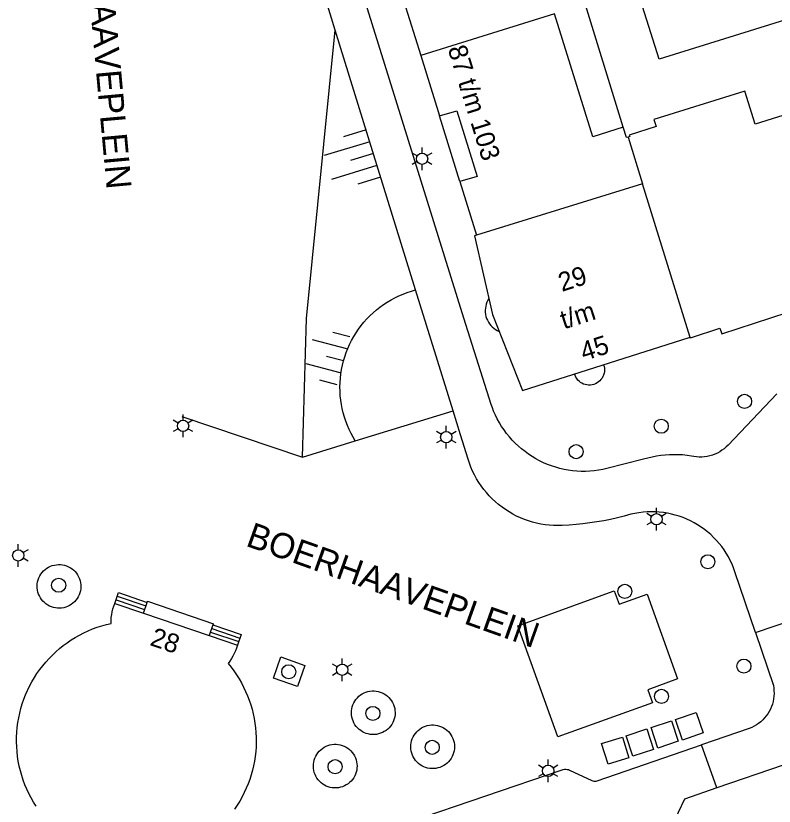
# Model space of a CAD drawing. Extents: x 122462 to 123306, y 485548 to 486417.
# Drawn here: x 122667.6 to 122727.9, y 485830.6 to 485893.5 of the extents above; entities that cross this region are included whole.
import ezdxf

# ---------------------------------------------------------------- set-up
doc = ezdxf.new("R2010")
doc.units = 0
for name, color, linetype in [('Level 1', 7, 'Continuous'), ('Level 10', 7, 'Continuous'), ('Level 11', 7, 'Continuous'), ('Level 17', 7, 'Continuous'), ('Level 19', 7, 'Continuous'), ('Level 2', 7, 'Continuous'), ('Level 22', 7, 'Continuous'), ('Level 30', 7, 'Continuous'), ('Level 31', 7, 'Continuous'), ('Level 33', 7, 'Continuous'), ('Level 4', 7, 'Continuous'), ('Level 42', 7, 'Continuous'), ('Level 50', 7, 'Continuous'), ('Level 53', 7, 'Continuous'), ('Level 57', 7, 'Continuous'), ('Level 58', 7, 'Continuous'), ('Level 59', 7, 'Continuous')]:
    doc.layers.add(name, color=color, linetype=linetype)

msp = doc.modelspace()

# ---------------------------------------------------------------- linework, layer by layer
at = {"layer": 'Level 1'}
for p, q in [((122675.449, 485846.749), (122677.725, 485845.975)), ((122677.725, 485845.975), (122682.968, 485844.186)), ((122682.968, 485844.186), (122685.209, 485843.42))]:
    msp.add_line(p, q, dxfattribs=at)
for points in [[(122695.939, 485902.691), (122698.003, 485896.075), (122699.795, 485890.331)], [(122715.899, 485884.631), (122713.499, 485883.862), (122710.451, 485893.656)], [(122737.289, 485893.955), (122740.339, 485884.181), (122737.882, 485883.414), (122737.452, 485884.79), (122733.686, 485883.614), (122732.684, 485886.823), (122726.415, 485884.866), (122725.594, 485887.497), (122718.359, 485885.239), (122718.533, 485884.68), (122716.39, 485883.999), (122716.428, 485883.886), (122716.294, 485883.843)], [(122699.795, 485890.331), (122701.293, 485885.529), (122702.679, 485885.927), (122704.291, 485880.711), (122702.905, 485880.313), (122704.23, 485876.033)], [(122721.249, 485867.901), (122721.34, 485867.91), (122723.61, 485868.642), (122723.749, 485868.199), (122730.269, 485870.299), (122730.37, 485869.999), (122737.259, 485872.16), (122737.166, 485872.466), (122740.722, 485873.58), (122750.259, 485876.569), (122750.165, 485876.879), (122754.35, 485878.189), (122754.529, 485877.559), (122759.482, 485879.109), (122761.4, 485879.709), (122761.301, 485880.031), (122770.958, 485883.053), (122770.989, 485882.949), (122773.66, 485883.789), (122774.189, 485883.709), (122781.029, 485885.85), (122780.835, 485886.479), (122783.11, 485887.189)], [(122716.294, 485883.843), (122716.16, 485883.801), (122715.899, 485884.631)], [(122704.23, 485876.033), (122704.069, 485875.986), (122705.51, 485869.725), (122707.887, 485863.688), (122721.15, 485867.89), (122721.249, 485867.901)], [(122667.665, 485834.96), (122667.638, 485835.347), (122667.626, 485835.734), (122667.629, 485836.118), (122667.648, 485836.502), (122667.683, 485836.884), (122667.732, 485837.265), (122667.797, 485837.643), (122667.878, 485838.018), (122667.973, 485838.39), (122668.083, 485838.758), (122668.208, 485839.121), (122668.347, 485839.479), (122668.501, 485839.83), (122668.669, 485840.176), (122668.85, 485840.514), (122669.045, 485840.845), (122669.253, 485841.167), (122669.474, 485841.481), (122669.708, 485841.786), (122669.953, 485842.081), (122670.21, 485842.366), (122670.478, 485842.641), (122670.758, 485842.904), (122671.047, 485843.156), (122671.347, 485843.396), (122671.656, 485843.624), (122671.973, 485843.839), (122672.3, 485844.042), (122672.634, 485844.231), (122672.975, 485844.406), (122673.323, 485844.568), (122673.678, 485844.715), (122674.038, 485844.848), (122674.403, 485844.967), (122674.773, 485845.07), (122675.146, 485845.159), (122675.151, 485845.392), (122675.169, 485845.624), (122675.2, 485845.854), (122675.243, 485846.083), (122675.299, 485846.309), (122675.368, 485846.531), (122675.449, 485846.749)], [(122685.209, 485843.42), (122685.138, 485843.198), (122685.054, 485842.979), (122684.958, 485842.766), (122684.851, 485842.559), (122684.731, 485842.358), (122684.6, 485842.165), (122684.459, 485841.979), (122684.696, 485841.685), (122684.922, 485841.382), (122685.135, 485841.071), (122685.336, 485840.751), (122685.525, 485840.424), (122685.7, 485840.089), (122685.861, 485839.748), (122686.009, 485839.4), (122686.143, 485839.047), (122686.263, 485838.689), (122686.369, 485838.327), (122686.46, 485837.96), (122686.537, 485837.591), (122686.599, 485837.218), (122686.647, 485836.843), (122686.679, 485836.467), (122686.696, 485836.09), (122686.699, 485835.712), (122686.687, 485835.335), (122686.659, 485834.958), (122686.617, 485834.583), (122686.56, 485834.21), (122686.488, 485833.839), (122686.402, 485833.471), (122686.301, 485833.107), (122686.186, 485832.748), (122686.056, 485832.393), (122685.913, 485832.044), (122685.756, 485831.7), (122685.585, 485831.363), (122685.397, 485831.025), (122685.194, 485830.694), (122684.978, 485830.372)], [(122669.184, 485830.611), (122668.979, 485830.94), (122668.786, 485831.276), (122668.608, 485831.62), (122668.443, 485831.972), (122668.294, 485832.329), (122668.158, 485832.693), (122668.038, 485833.061), (122667.933, 485833.434), (122667.843, 485833.811), (122667.768, 485834.192), (122667.709, 485834.575), (122667.665, 485834.96)]]:
    msp.add_lwpolyline(points, dxfattribs=at)
at = {"layer": 'Level 10'}
msp.add_lwpolyline([(122702.905, 485880.313), (122701.293, 485885.529), (122702.679, 485885.927), (122704.291, 485880.711), (122702.905, 485880.313)], dxfattribs=at)
at = {"layer": 'Level 11'}
for points in [[(122705.215, 485871.005), (122705.132, 485870.862), (122705.063, 485870.712), (122705.008, 485870.556), (122704.967, 485870.396), (122704.942, 485870.233), (122704.931, 485870.068), (122704.936, 485869.903), (122704.955, 485869.739), (122704.99, 485869.578), (122705.04, 485869.42), (122705.103, 485869.268), (122705.181, 485869.122), (122705.272, 485868.984), (122705.374, 485868.855), (122705.489, 485868.736), (122705.614, 485868.628), (122705.748, 485868.531), (122705.89, 485868.448), (122706.04, 485868.378)], [(122714.352, 485865.736), (122714.391, 485865.602), (122714.414, 485865.465), (122714.421, 485865.325), (122714.413, 485865.186), (122714.388, 485865.049), (122714.348, 485864.915), (122714.293, 485864.787), (122714.224, 485864.666), (122714.141, 485864.554), (122714.046, 485864.452), (122713.94, 485864.361), (122713.825, 485864.283), (122713.701, 485864.219), (122713.571, 485864.169), (122713.435, 485864.135), (122713.297, 485864.116), (122713.158, 485864.113), (122713.019, 485864.126), (122712.883, 485864.155), (122712.75, 485864.2), (122712.624, 485864.259), (122712.505, 485864.332), (122712.396, 485864.418), (122712.297, 485864.516), (122712.21, 485864.625), (122712.136, 485864.743), (122712.075, 485864.869), (122712.03, 485865.001)]]:
    msp.add_lwpolyline(points, dxfattribs=at)
at = {"layer": 'Level 17'}
for p, q in [((122726.438, 485844.434), (122729.679, 485845.54)), ((122723.355, 485832.067), (122722.144, 485835.498))]:
    msp.add_line(p, q, dxfattribs=at)
for points in [[(122709.888, 485857.806), (122709.572, 485857.941), (122709.261, 485858.089), (122708.958, 485858.252), (122708.662, 485858.428), (122708.375, 485858.616), (122708.096, 485858.818), (122707.826, 485859.031), (122707.565, 485859.256), (122707.316, 485859.493), (122707.076, 485859.74), (122706.848, 485859.998), (122706.632, 485860.265), (122706.428, 485860.542), (122706.236, 485860.828), (122706.057, 485861.122), (122705.891, 485861.423), (122705.739, 485861.732), (122705.6, 485862.047), (122705.5, 485862.303), (122705.408, 485862.563), (122703.23, 485869.439), (122694.91, 485896.113)], [(122690.38, 485858.369), (122690.7, 485869.409), (122692.989, 485892.335)], [(122694.59, 485859.669), (122694.411, 485859.968), (122694.246, 485860.275), (122694.094, 485860.588), (122693.955, 485860.908), (122693.831, 485861.234), (122693.721, 485861.564), (122693.626, 485861.899), (122693.545, 485862.238), (122693.479, 485862.58), (122693.428, 485862.925), (122693.392, 485863.272), (122693.371, 485863.62), (122693.365, 485863.968), (122693.375, 485864.316), (122693.399, 485864.664), (122693.439, 485865.01), (122693.494, 485865.354), (122693.563, 485865.695), (122693.648, 485866.034), (122693.748, 485866.371), (122693.862, 485866.703), (122693.991, 485867.03), (122694.135, 485867.351), (122694.292, 485867.666), (122694.463, 485867.973), (122694.647, 485868.272), (122694.845, 485868.564), (122695.054, 485868.846), (122695.276, 485869.118), (122695.51, 485869.381), (122695.755, 485869.633), (122696.011, 485869.874), (122696.277, 485870.104), (122696.553, 485870.322), (122696.839, 485870.527), (122697.133, 485870.72), (122697.435, 485870.9), (122697.745, 485871.066), (122698.062, 485871.218), (122698.385, 485871.357), (122698.714, 485871.481), (122699.048, 485871.59), (122699.387, 485871.685)], [(122728.147, 485863.408), (122724.252, 485859.341), (122724.101, 485859.191), (122723.94, 485859.053), (122723.77, 485858.926), (122723.591, 485858.811), (122723.404, 485858.709), (122723.211, 485858.62), (122723.012, 485858.545), (122722.808, 485858.484), (122722.601, 485858.438), (122722.391, 485858.406), (122722.179, 485858.39), (122721.966, 485858.388), (122721.754, 485858.401), (122721.543, 485858.428), (122721.335, 485858.471), (122720.989, 485858.52), (122720.642, 485858.554), (122720.293, 485858.573), (122719.944, 485858.578), (122719.595, 485858.569), (122719.246, 485858.544), (122718.899, 485858.506), (122718.554, 485858.453), (122718.211, 485858.385), (122717.872, 485858.304), (122717.536, 485858.208), (122714.617, 485857.471), (122714.281, 485857.397), (122713.942, 485857.337), (122713.601, 485857.293), (122713.258, 485857.264), (122712.914, 485857.25), (122712.57, 485857.252), (122712.226, 485857.268), (122711.884, 485857.3), (122711.543, 485857.347), (122711.205, 485857.41), (122710.869, 485857.487), (122710.538, 485857.578), (122710.21, 485857.685), (122709.888, 485857.806)], [(122726.438, 485844.434), (122724.808, 485849.268), (122724.697, 485849.573), (122724.572, 485849.872), (122724.434, 485850.165), (122724.282, 485850.452), (122724.117, 485850.731), (122723.939, 485851.002), (122723.749, 485851.265), (122723.546, 485851.519), (122723.333, 485851.763), (122723.108, 485851.997), (122722.872, 485852.22), (122722.627, 485852.432), (122722.372, 485852.632), (122722.108, 485852.821), (122721.835, 485852.997), (122721.555, 485853.16), (122721.268, 485853.31), (122720.973, 485853.446), (122720.673, 485853.569), (122720.367, 485853.678), (122720.057, 485853.772), (122719.743, 485853.852), (122719.425, 485853.917), (122719.105, 485853.968), (122718.782, 485854.004), (122718.459, 485854.024), (122718.134, 485854.03), (122717.81, 485854.021), (122717.487, 485853.996), (122717.165, 485853.957), (122716.845, 485853.903), (122716.528, 485853.834), (122715.991, 485853.687), (122715.45, 485853.553), (122714.907, 485853.432), (122714.361, 485853.323), (122713.812, 485853.227), (122713.262, 485853.144), (122712.709, 485853.074), (122712.155, 485853.017), (122711.6, 485852.973), (122711.044, 485852.942), (122710.704, 485852.935), (122710.365, 485852.944), (122710.026, 485852.968), (122709.689, 485853.007), (122709.354, 485853.061), (122709.021, 485853.131), (122708.692, 485853.215), (122708.368, 485853.315), (122708.048, 485853.429), (122707.733, 485853.557), (122707.425, 485853.699), (122707.124, 485853.856), (122706.83, 485854.025), (122706.543, 485854.208), (122706.266, 485854.404), (122705.997, 485854.612), (122705.739, 485854.832), (122705.49, 485855.063), (122705.252, 485855.305), (122705.026, 485855.558), (122704.811, 485855.821), (122704.608, 485856.094), (122704.417, 485856.375), (122704.24, 485856.664), (122704.076, 485856.962), (122703.926, 485857.266), (122703.789, 485857.577), (122703.667, 485857.894), (122703.559, 485858.216), (122702.96, 485860.151), (122702.366, 485862.069)], [(122671.051, 485846.364), (122670.885, 485846.368), (122670.721, 485846.387), (122670.559, 485846.422), (122670.402, 485846.472), (122670.249, 485846.537), (122670.104, 485846.616), (122669.967, 485846.709), (122669.839, 485846.814), (122669.722, 485846.931), (122669.616, 485847.058), (122669.523, 485847.195), (122669.444, 485847.34), (122669.379, 485847.492), (122669.328, 485847.65), (122669.292, 485847.811), (122669.273, 485847.976), (122669.268, 485848.141), (122669.28, 485848.306), (122669.307, 485848.469), (122669.35, 485848.629), (122669.407, 485848.784), (122669.479, 485848.933), (122669.565, 485849.075), (122669.664, 485849.207), (122669.775, 485849.33), (122669.897, 485849.441), (122670.03, 485849.541), (122670.171, 485849.627), (122670.319, 485849.7), (122670.474, 485849.758), (122670.634, 485849.801), (122670.797, 485849.829), (122670.962, 485849.841), (122671.128, 485849.837), (122671.292, 485849.818), (122671.454, 485849.783), (122671.612, 485849.733), (122671.764, 485849.668), (122671.909, 485849.589), (122672.046, 485849.496), (122672.174, 485849.391), (122672.291, 485849.274), (122672.397, 485849.147), (122672.49, 485849.01), (122672.57, 485848.865), (122672.635, 485848.713), (122672.686, 485848.555), (122672.721, 485848.394), (122672.741, 485848.23), (122672.745, 485848.064), (122672.734, 485847.899), (122672.707, 485847.736), (122672.664, 485847.576), (122672.606, 485847.421), (122672.534, 485847.272), (122672.448, 485847.13), (122672.349, 485846.998), (122672.238, 485846.875), (122672.116, 485846.763), (122671.984, 485846.664), (122671.843, 485846.578), (122671.694, 485846.505), (122671.539, 485846.447), (122671.379, 485846.404), (122671.216, 485846.376), (122671.051, 485846.364)], [(122710.695, 485836.147), (122707.531, 485844.969), (122715.204, 485847.739), (122715.596, 485846.697), (122717.829, 485847.472), (122720.23, 485840.736), (122717.882, 485839.875), (122718.252, 485838.826), (122710.695, 485836.147)], [(122726.438, 485844.434), (122727.86, 485840.218), (122727.894, 485840.008), (122727.912, 485839.795), (122727.916, 485839.582), (122727.904, 485839.37), (122727.878, 485839.158), (122727.837, 485838.949), (122727.781, 485838.744), (122727.711, 485838.543), (122727.626, 485838.347), (122727.529, 485838.158), (122727.418, 485837.976), (122727.294, 485837.802), (122727.159, 485837.638), (122727.012, 485837.484), (122726.855, 485837.34), (122726.688, 485837.207), (122726.512, 485837.087), (122726.328, 485836.98), (122726.137, 485836.886), (122725.94, 485836.805), (122722.144, 485835.498)], [(122689.99, 485840.127), (122688.081, 485840.808), (122688.659, 485842.493), (122690.568, 485841.812), (122689.99, 485840.127)], [(122695.948, 485836.315), (122695.783, 485836.329), (122695.62, 485836.36), (122695.461, 485836.405), (122695.307, 485836.465), (122695.159, 485836.54), (122695.019, 485836.628), (122694.888, 485836.73), (122694.768, 485836.843), (122694.659, 485836.967), (122694.562, 485837.101), (122694.478, 485837.244), (122694.408, 485837.394), (122694.353, 485837.55), (122694.312, 485837.711), (122694.288, 485837.874), (122694.278, 485838.04), (122694.285, 485838.205), (122694.307, 485838.369), (122694.345, 485838.53), (122694.398, 485838.687), (122694.466, 485838.838), (122694.547, 485838.982), (122694.642, 485839.117), (122694.75, 485839.243), (122694.869, 485839.358), (122694.998, 485839.462), (122695.137, 485839.552), (122695.283, 485839.629), (122695.436, 485839.692), (122695.595, 485839.739), (122695.757, 485839.772), (122695.922, 485839.789), (122696.087, 485839.79), (122696.252, 485839.776), (122696.415, 485839.745), (122696.574, 485839.7), (122696.728, 485839.64), (122696.876, 485839.565), (122697.016, 485839.476), (122697.146, 485839.375), (122697.267, 485839.262), (122697.376, 485839.138), (122697.473, 485839.003), (122697.557, 485838.861), (122697.627, 485838.711), (122697.682, 485838.555), (122697.722, 485838.394), (122697.747, 485838.231), (122697.756, 485838.065), (122697.75, 485837.9), (122697.727, 485837.736), (122697.689, 485837.575), (122697.636, 485837.418), (122697.569, 485837.267), (122697.487, 485837.123), (122697.392, 485836.988), (122697.285, 485836.862), (122697.166, 485836.747), (122697.037, 485836.644), (122696.898, 485836.553), (122696.752, 485836.476), (122696.598, 485836.414), (122696.44, 485836.366), (122696.278, 485836.333), (122696.113, 485836.316), (122695.948, 485836.315)], [(122700.674, 485833.606), (122700.509, 485833.62), (122700.346, 485833.651), (122700.187, 485833.696), (122700.033, 485833.756), (122699.885, 485833.831), (122699.745, 485833.919), (122699.614, 485834.021), (122699.494, 485834.134), (122699.385, 485834.258), (122699.288, 485834.392), (122699.204, 485834.535), (122699.134, 485834.685), (122699.079, 485834.841), (122699.038, 485835.002), (122699.014, 485835.165), (122699.004, 485835.331), (122699.011, 485835.496), (122699.033, 485835.66), (122699.071, 485835.821), (122699.124, 485835.978), (122699.192, 485836.129), (122699.273, 485836.273), (122699.368, 485836.408), (122699.476, 485836.534), (122699.595, 485836.649), (122699.724, 485836.753), (122699.863, 485836.843), (122700.009, 485836.92), (122700.162, 485836.983), (122700.321, 485837.03), (122700.483, 485837.063), (122700.648, 485837.08), (122700.813, 485837.081), (122700.978, 485837.067), (122701.141, 485837.036), (122701.3, 485836.991), (122701.454, 485836.931), (122701.602, 485836.856), (122701.742, 485836.767), (122701.872, 485836.666), (122701.993, 485836.553), (122702.102, 485836.429), (122702.199, 485836.294), (122702.283, 485836.152), (122702.353, 485836.002), (122702.408, 485835.846), (122702.448, 485835.685), (122702.473, 485835.522), (122702.482, 485835.356), (122702.476, 485835.191), (122702.453, 485835.027), (122702.415, 485834.866), (122702.362, 485834.709), (122702.295, 485834.558), (122702.213, 485834.414), (122702.118, 485834.279), (122702.011, 485834.153), (122701.892, 485834.038), (122701.763, 485833.935), (122701.624, 485833.844), (122701.478, 485833.767), (122701.324, 485833.705), (122701.166, 485833.657), (122701.004, 485833.624), (122700.839, 485833.607), (122700.674, 485833.606)], [(122692.921, 485832.067), (122692.756, 485832.081), (122692.593, 485832.112), (122692.434, 485832.157), (122692.28, 485832.217), (122692.132, 485832.292), (122691.992, 485832.38), (122691.861, 485832.482), (122691.741, 485832.595), (122691.632, 485832.719), (122691.535, 485832.853), (122691.451, 485832.996), (122691.381, 485833.146), (122691.326, 485833.302), (122691.285, 485833.463), (122691.261, 485833.626), (122691.251, 485833.792), (122691.258, 485833.957), (122691.28, 485834.121), (122691.318, 485834.282), (122691.371, 485834.439), (122691.439, 485834.59), (122691.52, 485834.734), (122691.615, 485834.869), (122691.723, 485834.995), (122691.842, 485835.11), (122691.971, 485835.214), (122692.11, 485835.304), (122692.256, 485835.381), (122692.409, 485835.444), (122692.568, 485835.491), (122692.73, 485835.524), (122692.895, 485835.541), (122693.06, 485835.542), (122693.225, 485835.528), (122693.388, 485835.497), (122693.547, 485835.452), (122693.701, 485835.392), (122693.849, 485835.317), (122693.989, 485835.228), (122694.119, 485835.127), (122694.24, 485835.014), (122694.349, 485834.89), (122694.446, 485834.755), (122694.53, 485834.613), (122694.6, 485834.463), (122694.655, 485834.307), (122694.695, 485834.146), (122694.72, 485833.983), (122694.729, 485833.817), (122694.723, 485833.652), (122694.7, 485833.488), (122694.662, 485833.327), (122694.609, 485833.17), (122694.542, 485833.019), (122694.46, 485832.875), (122694.365, 485832.74), (122694.258, 485832.614), (122694.139, 485832.499), (122694.01, 485832.396), (122693.871, 485832.305), (122693.725, 485832.228), (122693.571, 485832.166), (122693.413, 485832.118), (122693.251, 485832.085), (122693.086, 485832.068), (122692.921, 485832.067)], [(122698.915, 485829.372), (122711.046, 485833.507), (122711.144, 485833.535), (122711.245, 485833.552), (122711.348, 485833.556), (122711.45, 485833.548), (122711.55, 485833.527), (122711.647, 485833.495), (122713.416, 485832.658), (122713.498, 485832.631), (122713.582, 485832.616), (122713.668, 485832.611), (122713.753, 485832.619), (122713.837, 485832.638), (122722.144, 485835.498)], [(122738.321, 485834.728), (122736.214, 485835.427), (122735.991, 485835.51), (122735.763, 485835.579), (122735.532, 485835.636), (122735.298, 485835.679), (122735.062, 485835.709), (122734.825, 485835.725), (122734.587, 485835.727), (122734.349, 485835.716), (122734.113, 485835.691), (122733.878, 485835.653), (122733.646, 485835.601), (122733.417, 485835.536), (122728.649, 485833.886), (122723.355, 485832.067)], [(122723.355, 485832.067), (122720.8, 485831.189), (122719.78, 485829.059)]]:
    msp.add_lwpolyline(points, dxfattribs=at)
at = {"layer": 'Level 19'}
msp.add_lwpolyline([(122715.899, 485884.631), (122712.694, 485895.07), (122716.093, 485896.131)], dxfattribs=at)
at = {"layer": 'Level 2'}
msp.add_lwpolyline([(122745.957, 485905.45), (122747.928, 485899.135), (122718.763, 485890.034), (122716.792, 485896.349)], dxfattribs=at)
at = {"layer": 'Level 22'}
for p, q in [((122692.989, 485892.335), (122691.95, 485895.69)), ((122699.387, 485871.685), (122692.989, 485892.335)), ((122702.366, 485862.069), (122699.387, 485871.685)), ((122680.79, 485861.619), (122690.38, 485858.369)), ((122694.59, 485859.669), (122702.366, 485862.069)), ((122690.38, 485858.369), (122694.59, 485859.669))]:
    msp.add_line(p, q, dxfattribs=at)
msp.add_lwpolyline([(122678.016, 485846.827), (122678.049, 485846.922), (122682.441, 485845.424), (122683.292, 485845.133), (122683.259, 485845.038)], dxfattribs=at)
at = {"layer": 'Level 30'}
for p, q in [((122677.725, 485845.975), (122678.016, 485846.827)), ((122683.259, 485845.038), (122682.968, 485844.186))]:
    msp.add_line(p, q, dxfattribs=at)
at = {"layer": 'Level 31'}
for points in [[(122675.449, 485846.749), (122675.742, 485847.603), (122678.016, 485846.827)], [(122683.259, 485845.038), (122685.502, 485844.273), (122685.209, 485843.42)]]:
    msp.add_lwpolyline(points, dxfattribs=at)
at = {"layer": 'Level 33'}
for p, q in [((122675.645, 485847.319), (122677.919, 485846.543)), ((122675.548, 485847.035), (122677.822, 485846.259)), ((122683.162, 485844.754), (122685.405, 485843.989)), ((122683.065, 485844.47), (122685.308, 485843.705))]:
    msp.add_line(p, q, dxfattribs=at)
at = {"layer": 'Level 4'}
for p, q in [((122710.451, 485893.656), (122699.795, 485890.331)), ((122716.294, 485883.843), (122717.449, 485880.126)), ((122717.449, 485880.126), (122704.23, 485876.033)), ((122721.249, 485867.901), (122717.449, 485880.126))]:
    msp.add_line(p, q, dxfattribs=at)
at = {"layer": 'Level 42'}
for points in [[(122720.64, 485835.882), (122720.081, 485837.507), (122721.706, 485838.066), (122722.265, 485836.441), (122720.64, 485835.882)], [(122718.668, 485835.242), (122718.124, 485836.864), (122719.746, 485837.408), (122720.29, 485835.786), (122718.668, 485835.242)], [(122716.682, 485834.595), (122716.146, 485836.227), (122717.778, 485836.763), (122718.314, 485835.131), (122716.682, 485834.595)], [(122714.716, 485833.948), (122714.195, 485835.597), (122715.844, 485836.118), (122716.365, 485834.469), (122714.716, 485833.948)]]:
    msp.add_lwpolyline(points, dxfattribs=at)
at = {"layer": 'Level 50'}
for p, q in [((122699.9, 485882.569), (122699.9, 485883.019)), ((122699.51, 485882.344), (122699.12, 485882.569)), ((122700.679, 485882.569), (122700.289, 485882.344)), ((122699.51, 485881.894), (122699.12, 485881.669)), ((122699.9, 485881.219), (122699.9, 485881.669)), ((122700.679, 485881.669), (122700.289, 485881.894)), ((122680.88, 485861.319), (122680.88, 485861.769)), ((122680.49, 485861.094), (122680.1, 485861.319)), ((122681.659, 485861.319), (122681.269, 485861.094)), ((122680.49, 485860.644), (122680.1, 485860.419)), ((122680.88, 485859.969), (122680.88, 485860.419)), ((122681.659, 485860.419), (122681.269, 485860.644)), ((122701.44, 485860.194), (122701.05, 485860.419)), ((122701.83, 485860.419), (122701.83, 485860.869)), ((122702.609, 485860.419), (122702.219, 485860.194)), ((122701.44, 485859.744), (122701.05, 485859.519)), ((122702.609, 485859.519), (122702.219, 485859.744)), ((122701.83, 485859.069), (122701.83, 485859.519)), ((122718.56, 485853.889), (122718.56, 485854.339)), ((122718.17, 485853.664), (122717.78, 485853.889)), ((122719.339, 485853.889), (122718.949, 485853.664)), ((122718.17, 485853.214), (122717.78, 485852.989)), ((122718.56, 485852.539), (122718.56, 485852.989)), ((122719.339, 485852.989), (122718.949, 485853.214)), ((122667.76, 485851.019), (122667.76, 485851.469)), ((122668.539, 485851.019), (122668.149, 485850.794)), ((122668.539, 485850.119), (122668.149, 485850.344)), ((122667.76, 485849.669), (122667.76, 485850.119)), ((122693.546, 485841.92), (122693.546, 485842.37)), ((122693.156, 485841.695), (122692.766, 485841.92)), ((122694.325, 485841.92), (122693.935, 485841.695)), ((122693.156, 485841.245), (122692.766, 485841.02)), ((122693.546, 485840.57), (122693.546, 485841.02)), ((122694.325, 485841.02), (122693.935, 485841.245)), ((122709.55, 485833.654), (122709.16, 485833.879)), ((122709.94, 485833.879), (122709.94, 485834.329)), ((122710.719, 485833.879), (122710.329, 485833.654)), ((122709.55, 485833.204), (122709.16, 485832.979)), ((122709.94, 485832.529), (122709.94, 485832.979)), ((122710.719, 485832.979), (122710.329, 485833.204))]:
    msp.add_line(p, q, dxfattribs=at)
for centre in [(122699.9, 485882.119), (122680.88, 485860.869), (122701.83, 485859.969), (122718.56, 485853.439), (122667.76, 485850.569), (122693.546, 485841.47), (122709.94, 485833.429)]:
    msp.add_circle(centre, 0.45, dxfattribs=at)
at = {"layer": 'Level 53'}
for centre in [(122725.57, 485862.819), (122718.94, 485860.839), (122712.16, 485858.819), (122722.646, 485850.063), (122670.98, 485848.189), (122716.039, 485847.706), (122725.514, 485841.762), (122689.29, 485841.309), (122718.958, 485839.353), (122695.99, 485837.999), (122700.71, 485835.299), (122692.98, 485833.759)]:
    msp.add_circle(centre, 0.56, dxfattribs=at)
at = {"layer": 'Level 57'}
for p, q in [((122695.452, 485884.413), (122693.638, 485883.86)), ((122695.74, 485883.47), (122692.112, 485882.363)), ((122696.028, 485882.527), (122694.214, 485881.973)), ((122696.315, 485881.583), (122692.687, 485880.477)), ((122696.603, 485880.64), (122694.789, 485880.087)), ((122694.158, 485867.94), (122692.795, 485868.305)), ((122693.903, 485866.988), (122691.177, 485867.718)), ((122693.648, 485866.035), (122692.285, 485866.4)), ((122693.392, 485865.083), (122690.667, 485865.813)), ((122693.137, 485864.13), (122691.775, 485864.495))]:
    msp.add_line(p, q, dxfattribs=at)

# ---------------------------------------------------------------- texts
at = {"layer": 'Level 58'}
for s, rotation, p in [('87 t/m 103', 287.17372, (122701.931, 485890.891)), ('29', 17.63765, (122711.029, 485871.525)), ('t/m', 17.63765, (122711.187, 485868.543)), ('45', 17.63765, (122712.78, 485866.017)), ('28', 341.17608, (122678.167, 485843.447))]:
    msp.add_text(s, height=1.5, rotation=rotation, dxfattribs=at).set_placement(p)
at = {"layer": 'Level 59'}
for rotation, p in [(275.16953, (122672.609, 485903.904)), (340.42172, (122685.792, 485851.349))]:
    msp.add_text('BOERHAAVEPLEIN', height=2, rotation=rotation, dxfattribs=at).set_placement(p)

doc.saveas('drawing.dxf')
